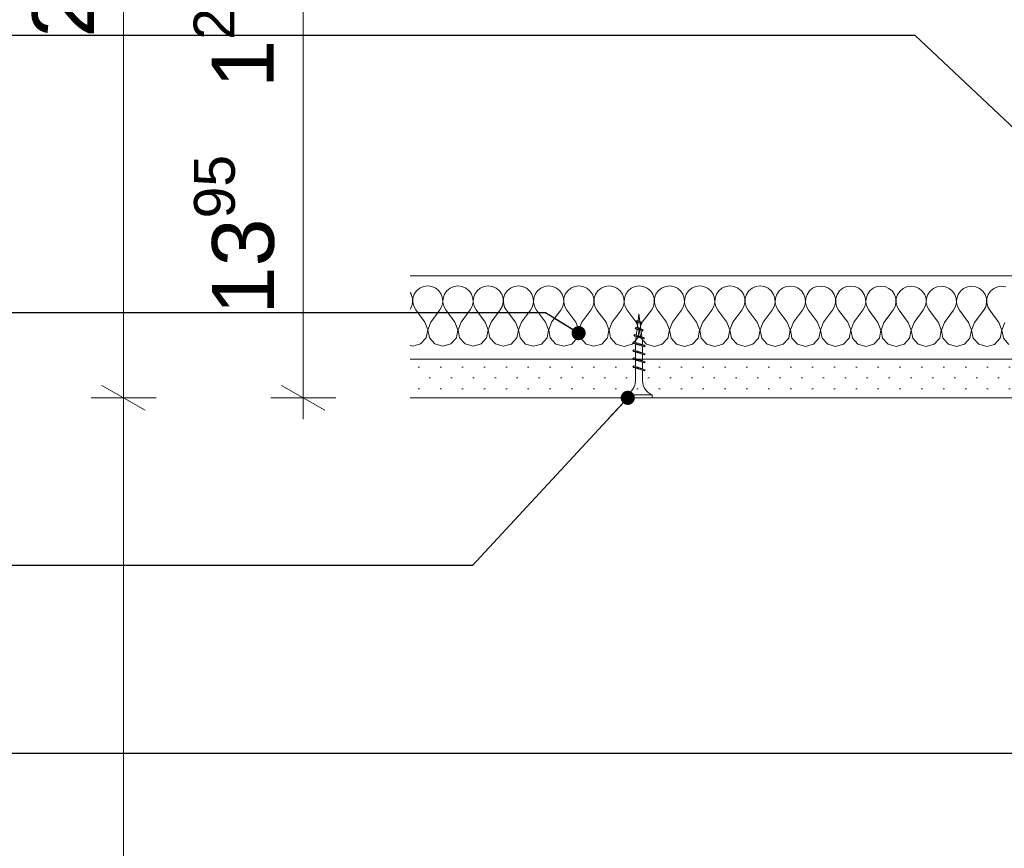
# Model space of a CAD drawing. Header units: metres. Extents: x -4 to 99, y -11 to 17.
# Tile 697 of 747: x 79.607 to 79.926, y -10.398 to -10.13. Entities that reach past the tile are written whole.
import ezdxf

# ---------------------------------------------------------------- set-up
doc = ezdxf.new("R2010")
doc.units = ezdxf.units.M
doc.header["$MEASUREMENT"] = 0
for name, color, linetype in [('152 - Bemaßung_ Beschriftung.Ausbau', 7, 'Continuous'), ('301 - Elemente.Linie', 7, 'Continuous'), ('653 - Abdeckung.TB Verkofferung', 7, 'Continuous'), ('Neubau_651 - Abdeckung.Decke abgehängt_ bekleidet', 7, 'Continuous')]:
    doc.layers.add(name, color=color, linetype=linetype)
doc.styles.add('ERSTELLTER_STIL_2', font='txt')
doc.dimstyles.new('ERSTELLTER_STIL__15', dxfattribs={"dimtxt": 0.02, "dimasz": 0.01064, "dimexe": 0.18, "dimexo": 0.0625, "dimgap": 0, "dimtad": 1, "dimzin": 0, "dimdsep": 46, "dimtxsty": 'ERSTELLTER_STIL_2', "dimblk": 'ARROWHEAD_2', "dimblk1": 'ARROWHEAD_2', "dimblk2": 'ARROWHEAD_2', "dimcen": 0.09, "dimse1": 1, "dimse2": 1, "dimclrd": 7, "dimclre": 7, "dimclrt": 7, "dimazin": 0, "dimtfac": 1, "dimtdec": 4, "dimtmove": 0, "dimatfit": 3, "dimfxl": 1, "dimtolj": 1, "dimtzin": 0, "dimarcsym": 0})
doc.dimstyles.new('ERSTELLTER_STIL__5', dxfattribs={"dimtxt": 0.18, "dimasz": 0.00912, "dimexe": 0.18, "dimexo": 0.0625, "dimgap": 0, "dimtad": 0, "dimtih": 1, "dimtoh": 1, "dimdec": 4, "dimzin": 0, "dimdsep": 46, "dimcen": 0.09, "dimadec": 0, "dimazin": 0, "dimtfac": 1, "dimtdec": 4, "dimtmove": 0, "dimatfit": 3, "dimldrblk": 'ARROWHEAD_11', "dimfxl": 1, "dimtolj": 1, "dimtzin": 0, "dimarcsym": 0})

# ---------------------------------------------------------------- blocks, each defined once
blk = doc.blocks.new('*X640', base_point=(71.99356081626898, -19.65428605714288))
at = {"layer": '653 - Abdeckung.TB Verkofferung', "color": 1, "linetype": 'Continuous', "lineweight": 5}
for p, q in [((79.73354305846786, -10.21861478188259), (79.73387891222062, -10.21910414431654)), ((79.73490982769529, -10.21910484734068), (79.73567272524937, -10.21799429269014)), ((79.73567272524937, -10.21799429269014), (79.7367099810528, -10.21713484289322)), ((79.7367099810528, -10.21713484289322), (79.737942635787, -10.21659192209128)), ((79.737942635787, -10.21659192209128), (79.73927685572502, -10.21640685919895)), ((79.73927685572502, -10.21640685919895), (79.74061107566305, -10.21659374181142)), ((79.74061107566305, -10.21659374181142), (79.74184373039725, -10.21713834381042)), ((79.74184373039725, -10.21713834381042), (79.74288098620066, -10.21799920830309)), ((79.74288098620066, -10.21799920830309), (79.74364388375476, -10.21911080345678)), ((79.74467479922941, -10.21911150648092), (79.74543769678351, -10.21800095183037)), ((79.74543769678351, -10.21800095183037), (79.74647495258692, -10.21714150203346)), ((79.74647495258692, -10.21714150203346), (79.74770760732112, -10.21659858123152)), ((79.74770760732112, -10.21659858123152), (79.74904182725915, -10.21641351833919)), ((79.74904182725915, -10.21641351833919), (79.75037604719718, -10.21660040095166)), ((79.75037604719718, -10.21660040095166), (79.75160870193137, -10.21714500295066)), ((79.75160870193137, -10.21714500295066), (79.75264595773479, -10.21800586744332)), ((79.75264595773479, -10.21800586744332), (79.75340885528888, -10.21911746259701)), ((79.75443977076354, -10.21911816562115), (79.75520266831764, -10.2180076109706)), ((79.75520266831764, -10.2180076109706), (79.75623992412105, -10.21714816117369)), ((79.75623992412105, -10.21714816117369), (79.75747257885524, -10.21660524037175)), ((79.75747257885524, -10.21660524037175), (79.75880679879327, -10.21642017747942)), ((79.75880679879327, -10.21642017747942), (79.7601410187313, -10.21660706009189)), ((79.7601410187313, -10.21660706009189), (79.7613736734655, -10.21715166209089)), ((79.7613736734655, -10.21715166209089), (79.76241092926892, -10.21801252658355)), ((79.76241092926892, -10.21801252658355), (79.763173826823, -10.21912412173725)), ((79.76420474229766, -10.21912482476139), (79.76496763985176, -10.21801427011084)), ((79.76496763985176, -10.21801427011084), (79.76600489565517, -10.21715482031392)), ((79.76600489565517, -10.21715482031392), (79.76723755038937, -10.21661189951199)), ((79.76723755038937, -10.21661189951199), (79.7685717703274, -10.21642683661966)), ((79.7685717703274, -10.21642683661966), (79.76990599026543, -10.21661371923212)), ((79.76990599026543, -10.21661371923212), (79.77113864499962, -10.21715832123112)), ((79.77113864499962, -10.21715832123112), (79.77217590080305, -10.21801918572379)), ((79.77217590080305, -10.21801918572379), (79.77293879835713, -10.21913078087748)), ((79.7739697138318, -10.21913148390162), (79.77473261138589, -10.21802092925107)), ((79.77473261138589, -10.21802092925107), (79.77576986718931, -10.21716147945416)), ((79.77576986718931, -10.21716147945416), (79.77700252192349, -10.21661855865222)), ((79.77700252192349, -10.21661855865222), (79.77833674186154, -10.21643349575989)), ((79.77833674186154, -10.21643349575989), (79.77967096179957, -10.21662037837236)), ((79.77967096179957, -10.21662037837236), (79.78090361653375, -10.21716498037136)), ((79.78090361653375, -10.21716498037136), (79.78194087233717, -10.21802584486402)), ((79.78194087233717, -10.21802584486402), (79.78270376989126, -10.21913744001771)), ((79.78373468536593, -10.21913814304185), (79.78449758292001, -10.21802758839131)), ((79.78449758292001, -10.21802758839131), (79.78553483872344, -10.21716813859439)), ((79.78553483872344, -10.21716813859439), (79.78676749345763, -10.21662521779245)), ((79.78676749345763, -10.21662521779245), (79.78810171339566, -10.21644015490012)), ((79.78810171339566, -10.21644015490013), (79.78943593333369, -10.21662703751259)), ((79.78943593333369, -10.21662703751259), (79.79066858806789, -10.21717163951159)), ((79.79066858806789, -10.21717163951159), (79.7917058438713, -10.21803250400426)), ((79.7917058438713, -10.21803250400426), (79.7924687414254, -10.21914409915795)), ((79.79349965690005, -10.21914480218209), (79.79426255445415, -10.21803424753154)), ((79.79426255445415, -10.21803424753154), (79.79529981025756, -10.21717479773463)), ((79.79529981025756, -10.21717479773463), (79.79653246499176, -10.21663187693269)), ((79.79653246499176, -10.21663187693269), (79.79786668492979, -10.21644681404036)), ((79.79786668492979, -10.21644681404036), (79.79920090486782, -10.21663369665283)), ((79.79920090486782, -10.21663369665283), (79.80043355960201, -10.21717829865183)), ((79.80043355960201, -10.21717829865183), (79.80147081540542, -10.21803916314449)), ((79.80147081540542, -10.21803916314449), (79.80223371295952, -10.21915075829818)), ((79.80326462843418, -10.21915146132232), (79.80402752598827, -10.21804090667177)), ((79.80402752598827, -10.21804090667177), (79.80506478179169, -10.21718145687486)), ((79.80506478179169, -10.21718145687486), (79.80629743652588, -10.21663853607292)), ((79.80629743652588, -10.21663853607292), (79.80763165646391, -10.21645347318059)), ((79.80763165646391, -10.21645347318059), (79.80896587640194, -10.21664035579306)), ((79.80896587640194, -10.21664035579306), (79.81019853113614, -10.21718495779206)), ((79.81019853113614, -10.21718495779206), (79.81123578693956, -10.21804582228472)), ((79.81123578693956, -10.21804582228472), (79.81199868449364, -10.21915741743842)), ((79.8130295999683, -10.21915812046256), (79.8137924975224, -10.21804756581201)), ((79.8137924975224, -10.21804756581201), (79.81482975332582, -10.21718811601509)), ((79.81482975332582, -10.21718811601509), (79.81606240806, -10.21664519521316)), ((79.81606240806, -10.21664519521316), (79.81739662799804, -10.21646013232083)), ((79.81739662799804, -10.21646013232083), (79.81873084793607, -10.2166470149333)), ((79.81873084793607, -10.2166470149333), (79.81996350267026, -10.2171916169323)), ((79.81996350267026, -10.2171916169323), (79.82100075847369, -10.21805248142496)), ((79.82100075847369, -10.21805248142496), (79.82176365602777, -10.21916407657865)), ((79.82279457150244, -10.21916477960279), (79.82355746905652, -10.21805422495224)), ((79.82355746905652, -10.21805422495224), (79.82459472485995, -10.21719477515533)), ((79.82459472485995, -10.21719477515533), (79.82582737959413, -10.21665185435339)), ((79.82582737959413, -10.21665185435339), (79.82716159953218, -10.21646679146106)), ((79.82716159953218, -10.21646679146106), (79.8284958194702, -10.21665367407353)), ((79.8284958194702, -10.21665367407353), (79.82972847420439, -10.21719827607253)), ((79.82972847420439, -10.21719827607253), (79.83076573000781, -10.21805914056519)), ((79.83076573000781, -10.21805914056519), (79.8315286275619, -10.21917073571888)), ((79.83255954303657, -10.21917143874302), (79.83332244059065, -10.21806088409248)), ((79.83332244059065, -10.21806088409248), (79.83435969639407, -10.21720143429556)), ((79.83435969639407, -10.21720143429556), (79.83559235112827, -10.21665851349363)), ((79.83559235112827, -10.21665851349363), (79.8369265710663, -10.21647345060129)), ((79.8369265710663, -10.2164734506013), (79.83826079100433, -10.21666033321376)), ((79.83826079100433, -10.21666033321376), (79.83949344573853, -10.21720493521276)), ((79.83949344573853, -10.21720493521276), (79.84053070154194, -10.21806579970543)), ((79.84053070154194, -10.21806579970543), (79.84129359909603, -10.21917739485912)), ((79.84232451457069, -10.21917809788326), (79.84308741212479, -10.21806754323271)), ((79.84308741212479, -10.21806754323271), (79.8441246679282, -10.2172080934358)), ((79.8441246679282, -10.2172080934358), (79.8453573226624, -10.21666517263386)), ((79.8453573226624, -10.21666517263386), (79.84669154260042, -10.21648010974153)), ((79.84669154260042, -10.21648010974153), (79.84802576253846, -10.216666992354)), ((79.84802576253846, -10.216666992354), (79.84925841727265, -10.217211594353)), ((79.84925841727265, -10.217211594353), (79.85029567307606, -10.21807245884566)), ((79.85029567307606, -10.21807245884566), (79.85105857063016, -10.21918405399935)), ((79.85208948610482, -10.21918475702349), (79.85285238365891, -10.21807420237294)), ((79.85285238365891, -10.21807420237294), (79.85388963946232, -10.21721475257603)), ((79.85388963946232, -10.21721475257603), (79.85512229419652, -10.21667183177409)), ((79.85512229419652, -10.21667183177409), (79.85645651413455, -10.21648676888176)), ((79.85645651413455, -10.21648676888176), (79.85779073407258, -10.21667365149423)), ((79.85779073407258, -10.21667365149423), (79.85902338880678, -10.21721825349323)), ((79.85902338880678, -10.21721825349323), (79.8600606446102, -10.21807911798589)), ((79.8600606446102, -10.21807911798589), (79.86082354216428, -10.21919071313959)), ((79.86185445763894, -10.21919141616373), (79.86261735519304, -10.21808086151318)), ((79.86261735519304, -10.21808086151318), (79.86365461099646, -10.21722141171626)), ((79.86365461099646, -10.21722141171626), (79.86488726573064, -10.21667849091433)), ((79.86488726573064, -10.21667849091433), (79.86622148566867, -10.216493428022)), ((79.86622148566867, -10.216493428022), (79.8675557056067, -10.21668031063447)), ((79.8675557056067, -10.21668031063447), (79.8687883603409, -10.21722491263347)), ((79.8687883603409, -10.21722491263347), (79.86982561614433, -10.21808577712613)), ((79.86982561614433, -10.21808577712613), (79.87058851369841, -10.21919737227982)), ((79.87161942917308, -10.21919807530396), (79.87238232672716, -10.21808752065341)), ((79.87238232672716, -10.21808752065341), (79.87341958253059, -10.2172280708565)), ((79.87341958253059, -10.2172280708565), (79.87465223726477, -10.21668515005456)), ((79.87465223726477, -10.21668515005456), (79.87598645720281, -10.21650008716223)), ((79.87598645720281, -10.21650008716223), (79.87732067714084, -10.2166869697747)), ((79.87732067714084, -10.2166869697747), (79.87855333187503, -10.2172315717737)), ((79.87855333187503, -10.2172315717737), (79.87959058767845, -10.21809243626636)), ((79.87959058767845, -10.21809243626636), (79.88035348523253, -10.21920403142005)), ((79.8813844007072, -10.21920473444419), (79.88214729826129, -10.21809417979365)), ((79.88214729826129, -10.21809417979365), (79.88318455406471, -10.21723472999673)), ((79.88318455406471, -10.21723472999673), (79.88441720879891, -10.2166918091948)), ((79.88441720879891, -10.2166918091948), (79.88575142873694, -10.21650674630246)), ((79.88575142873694, -10.21650674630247), (79.88708564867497, -10.21669362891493)), ((79.88708564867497, -10.21669362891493), (79.88831830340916, -10.21723823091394)), ((79.88831830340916, -10.21723823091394), (79.88935555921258, -10.2180990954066)), ((79.88935555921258, -10.2180990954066), (79.89011845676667, -10.21921069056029)), ((79.89114937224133, -10.21921139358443), (79.89191226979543, -10.21810083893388)), ((79.89191226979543, -10.21810083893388), (79.89294952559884, -10.21724138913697)), ((79.89294952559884, -10.21724138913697), (79.89418218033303, -10.21669846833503)), ((79.89418218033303, -10.21669846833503), (79.89551640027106, -10.2165134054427)), ((79.89551640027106, -10.2165134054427), (79.8968506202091, -10.21670028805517)), ((79.8968506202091, -10.21670028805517), (79.89808327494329, -10.21724489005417)), ((79.89808327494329, -10.21724489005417), (79.8991205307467, -10.21810575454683)), ((79.8991205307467, -10.21810575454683), (79.8998834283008, -10.21921734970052)), ((79.90091434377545, -10.21921805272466), (79.90167724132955, -10.21810749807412)), ((79.90167724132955, -10.21810749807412), (79.90271449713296, -10.2172480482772)), ((79.90271449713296, -10.2172480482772), (79.90394715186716, -10.21670512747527)), ((79.90394715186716, -10.21670512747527), (79.90528137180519, -10.21652006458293)), ((79.90528137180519, -10.21652006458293), (79.90661559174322, -10.2167069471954)), ((79.90661559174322, -10.2167069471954), (79.90784824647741, -10.2172515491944)), ((79.90784824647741, -10.2172515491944), (79.90888550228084, -10.21811241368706)), ((79.90888550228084, -10.21811241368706), (79.90964839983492, -10.21922400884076)), ((79.91067931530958, -10.2192247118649), (79.91144221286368, -10.21811415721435)), ((79.91144221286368, -10.21811415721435), (79.9124794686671, -10.21725470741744)), ((79.9124794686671, -10.21725470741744), (79.91371212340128, -10.2167117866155)), ((79.91371212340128, -10.2167117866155), (79.91504634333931, -10.21652672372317)), ((79.91504634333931, -10.21652672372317), (79.91638056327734, -10.21671360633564)), ((79.91638056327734, -10.21671360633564), (79.91761321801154, -10.21725820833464)), ((79.91761321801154, -10.21725820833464), (79.91865047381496, -10.2181190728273)), ((79.91865047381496, -10.2181190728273), (79.91941337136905, -10.21923066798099)), ((79.92044428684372, -10.21923137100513), (79.9212071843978, -10.21812081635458)), ((79.9212071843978, -10.21812081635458), (79.92224444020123, -10.21726136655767)), ((79.92224444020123, -10.21726136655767), (79.92347709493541, -10.21671844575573)), ((79.92347709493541, -10.21671844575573), (79.92481131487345, -10.2165333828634)), ((79.92481131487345, -10.2165333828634), (79.92614553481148, -10.21672026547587)), ((79.73387891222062, -10.21910414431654), (79.73430937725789, -10.2203818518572)), ((79.73437464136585, -10.2217284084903), (79.73406973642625, -10.22304130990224)), ((79.73430937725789, -10.2203818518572), (79.73437464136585, -10.2217284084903)), ((79.73441409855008, -10.22172843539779), (79.73447936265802, -10.22038196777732)), ((79.73471900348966, -10.22304175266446), (79.73441409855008, -10.22172843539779)), ((79.73447936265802, -10.22038196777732), (79.73490982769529, -10.21910484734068)), ((79.74364388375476, -10.21911080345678), (79.74407434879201, -10.22038851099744)), ((79.74413961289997, -10.22173506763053), (79.74383470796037, -10.22304796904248)), ((79.74407434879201, -10.22038851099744), (79.74413961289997, -10.22173506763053)), ((79.7441790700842, -10.22173509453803), (79.74424433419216, -10.22038862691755)), ((79.7444839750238, -10.22304841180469), (79.7441790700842, -10.22173509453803)), ((79.74424433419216, -10.22038862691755), (79.74467479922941, -10.21911150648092)), ((79.75340885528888, -10.21911746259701), (79.75383932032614, -10.22039517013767)), ((79.7539045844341, -10.22174172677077), (79.7535996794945, -10.22305462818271)), ((79.75383932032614, -10.22039517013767), (79.7539045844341, -10.22174172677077)), ((79.75394404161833, -10.22174175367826), (79.75400930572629, -10.22039528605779)), ((79.75424894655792, -10.22305507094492), (79.75394404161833, -10.22174175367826)), ((79.75400930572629, -10.22039528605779), (79.75443977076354, -10.21911816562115)), ((79.763173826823, -10.21912412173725), (79.76360429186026, -10.22040182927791)), ((79.76366955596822, -10.221748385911), (79.76336465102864, -10.22306128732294)), ((79.76360429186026, -10.22040182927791), (79.76366955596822, -10.221748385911)), ((79.76370901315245, -10.2217484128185), (79.76377427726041, -10.22040194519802)), ((79.76401391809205, -10.22306173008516), (79.76370901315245, -10.2217484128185)), ((79.76377427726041, -10.22040194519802), (79.76420474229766, -10.21912482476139)), ((79.77293879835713, -10.21913078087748), (79.7733692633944, -10.22040848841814)), ((79.77343452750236, -10.22175504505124), (79.77312962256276, -10.22306794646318)), ((79.7733692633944, -10.22040848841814), (79.77343452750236, -10.22175504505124)), ((79.77347398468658, -10.22175507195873), (79.77353924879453, -10.22040860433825)), ((79.77377888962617, -10.22306838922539), (79.77347398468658, -10.22175507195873)), ((79.77353924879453, -10.22040860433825), (79.7739697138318, -10.21913148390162)), ((79.78270376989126, -10.21913744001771), (79.78313423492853, -10.22041514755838)), ((79.78319949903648, -10.22176170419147), (79.78289459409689, -10.22307460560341)), ((79.78313423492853, -10.22041514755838), (79.78319949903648, -10.22176170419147)), ((79.78323895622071, -10.22176173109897), (79.78330422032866, -10.22041526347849)), ((79.7835438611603, -10.22307504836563), (79.78323895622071, -10.22176173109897)), ((79.78330422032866, -10.22041526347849), (79.78373468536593, -10.21913814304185)), ((79.7924687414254, -10.21914409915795), (79.79289920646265, -10.22042180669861)), ((79.79296447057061, -10.22176836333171), (79.79265956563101, -10.22308126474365)), ((79.79289920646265, -10.22042180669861), (79.79296447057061, -10.22176836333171)), ((79.79300392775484, -10.2217683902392), (79.7930691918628, -10.22042192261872)), ((79.79330883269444, -10.22308170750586), (79.79300392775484, -10.2217683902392)), ((79.7930691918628, -10.22042192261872), (79.79349965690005, -10.21914480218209)), ((79.80223371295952, -10.21915075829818), (79.80266417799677, -10.22042846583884)), ((79.80272944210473, -10.22177502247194), (79.80242453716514, -10.22308792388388)), ((79.80266417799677, -10.22042846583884), (79.80272944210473, -10.22177502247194)), ((79.80276889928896, -10.22177504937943), (79.80283416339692, -10.22042858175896)), ((79.80307380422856, -10.22308836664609), (79.80276889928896, -10.22177504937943)), ((79.80283416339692, -10.22042858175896), (79.80326462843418, -10.21915146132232)), ((79.81199868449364, -10.21915741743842), (79.8124291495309, -10.22043512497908)), ((79.81249441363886, -10.22178168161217), (79.81218950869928, -10.22309458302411)), ((79.8124291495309, -10.22043512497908), (79.81249441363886, -10.22178168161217)), ((79.81253387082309, -10.22178170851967), (79.81259913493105, -10.22043524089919)), ((79.81283877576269, -10.22309502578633), (79.81253387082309, -10.22178170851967)), ((79.81259913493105, -10.22043524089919), (79.8130295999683, -10.21915812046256)), ((79.82176365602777, -10.21916407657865), (79.82219412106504, -10.22044178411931)), ((79.822259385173, -10.22178834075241), (79.8219544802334, -10.22310124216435)), ((79.82219412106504, -10.22044178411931), (79.822259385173, -10.22178834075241)), ((79.82229884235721, -10.2217883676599), (79.82236410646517, -10.22044190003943)), ((79.82260374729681, -10.22310168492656), (79.82229884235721, -10.2217883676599)), ((79.82236410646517, -10.22044190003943), (79.82279457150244, -10.21916477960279)), ((79.8315286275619, -10.21917073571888), (79.83195909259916, -10.22044844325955)), ((79.83202435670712, -10.22179499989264), (79.83171945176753, -10.22310790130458)), ((79.83195909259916, -10.22044844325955), (79.83202435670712, -10.22179499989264)), ((79.83206381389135, -10.22179502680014), (79.8321290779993, -10.22044855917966)), ((79.83236871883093, -10.2231083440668), (79.83206381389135, -10.22179502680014)), ((79.8321290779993, -10.22044855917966), (79.83255954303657, -10.21917143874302)), ((79.84129359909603, -10.21917739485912), (79.84172406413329, -10.22045510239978)), ((79.84178932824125, -10.22180165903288), (79.84148442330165, -10.22311456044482)), ((79.84172406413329, -10.22045510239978), (79.84178932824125, -10.22180165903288)), ((79.84182878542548, -10.22180168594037), (79.84189404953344, -10.22045521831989)), ((79.84213369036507, -10.22311500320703), (79.84182878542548, -10.22180168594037)), ((79.84189404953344, -10.22045521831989), (79.84232451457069, -10.21917809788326)), ((79.85105857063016, -10.21918405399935), (79.85148903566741, -10.22046176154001)), ((79.85155429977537, -10.22180831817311), (79.85124939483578, -10.22312121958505)), ((79.85148903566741, -10.22046176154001), (79.85155429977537, -10.22180831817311)), ((79.8515937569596, -10.2218083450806), (79.85165902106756, -10.22046187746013)), ((79.8518986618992, -10.22312166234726), (79.8515937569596, -10.2218083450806)), ((79.85165902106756, -10.22046187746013), (79.85208948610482, -10.21918475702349)), ((79.86082354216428, -10.21919071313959), (79.86125400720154, -10.22046842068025)), ((79.8613192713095, -10.22181497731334), (79.86101436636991, -10.22312787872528)), ((79.86125400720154, -10.22046842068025), (79.8613192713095, -10.22181497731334)), ((79.86135872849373, -10.22181500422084), (79.86142399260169, -10.22046853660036)), ((79.86166363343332, -10.2231283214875), (79.86135872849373, -10.22181500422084)), ((79.86142399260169, -10.22046853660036), (79.86185445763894, -10.21919141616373)), ((79.87058851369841, -10.21919737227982), (79.87101897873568, -10.22047507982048)), ((79.87108424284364, -10.22182163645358), (79.87077933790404, -10.22313453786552)), ((79.87101897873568, -10.22047507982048), (79.87108424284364, -10.22182163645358)), ((79.87112370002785, -10.22182166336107), (79.87118896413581, -10.2204751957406)), ((79.87142860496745, -10.22313498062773), (79.87112370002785, -10.22182166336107)), ((79.87118896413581, -10.2204751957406), (79.87161942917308, -10.21919807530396)), ((79.88035348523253, -10.21920403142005), (79.8807839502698, -10.22048173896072)), ((79.88084921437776, -10.22182829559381), (79.88054430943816, -10.22314119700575)), ((79.8807839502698, -10.22048173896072), (79.88084921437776, -10.22182829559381)), ((79.88088867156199, -10.22182832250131), (79.88095393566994, -10.22048185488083)), ((79.88119357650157, -10.22314163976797), (79.88088867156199, -10.22182832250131)), ((79.88095393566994, -10.22048185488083), (79.8813844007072, -10.21920473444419)), ((79.89011845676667, -10.21921069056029), (79.89054892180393, -10.22048839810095)), ((79.89061418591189, -10.22183495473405), (79.89030928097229, -10.22314785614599)), ((79.89054892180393, -10.22048839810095), (79.89061418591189, -10.22183495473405)), ((79.89065364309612, -10.22183498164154), (79.89071890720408, -10.22048851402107)), ((79.89095854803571, -10.2231482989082), (79.89065364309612, -10.22183498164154)), ((79.89071890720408, -10.22048851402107), (79.89114937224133, -10.21921139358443)), ((79.8998834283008, -10.21921734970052), (79.90031389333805, -10.22049505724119)), ((79.90037915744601, -10.22184161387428), (79.90007425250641, -10.22315451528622)), ((79.90031389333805, -10.22049505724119), (79.90037915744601, -10.22184161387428)), ((79.90041861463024, -10.22184164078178), (79.9004838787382, -10.2204951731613)), ((79.90072351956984, -10.22315495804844), (79.90041861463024, -10.22184164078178)), ((79.9004838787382, -10.2204951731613), (79.90091434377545, -10.21921805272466)), ((79.90964839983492, -10.21922400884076), (79.91007886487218, -10.22050171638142)), ((79.91014412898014, -10.22184827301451), (79.90983922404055, -10.22316117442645)), ((79.91007886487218, -10.22050171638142), (79.91014412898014, -10.22184827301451)), ((79.91018358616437, -10.22184829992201), (79.91024885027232, -10.22050183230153)), ((79.91048849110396, -10.22316161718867), (79.91018358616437, -10.22184829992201)), ((79.91024885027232, -10.22050183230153), (79.91067931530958, -10.2192247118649)), ((79.91941337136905, -10.21923066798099), (79.91984383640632, -10.22050837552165)), ((79.91990910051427, -10.22185493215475), (79.91960419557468, -10.22316783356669)), ((79.91984383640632, -10.22050837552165), (79.91990910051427, -10.22185493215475)), ((79.91994855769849, -10.22185495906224), (79.92001382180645, -10.22050849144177)), ((79.92025346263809, -10.2231682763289), (79.91994855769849, -10.22185495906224)), ((79.92001382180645, -10.22050849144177), (79.92044428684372, -10.21923137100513)), ((79.73406973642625, -10.22304130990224), (79.73354305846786, -10.22399413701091)), ((79.73537086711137, -10.22422194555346), (79.73471900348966, -10.22304175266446)), ((79.7383003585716, -10.22813281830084), (79.73537086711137, -10.22422194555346)), ((79.74025335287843, -10.22813415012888), (79.74318284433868, -10.22422727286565)), ((79.74383470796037, -10.22304796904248), (79.74318284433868, -10.22422727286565)), ((79.7451358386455, -10.2242286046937), (79.7444839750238, -10.22304841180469)), ((79.74806533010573, -10.22813947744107), (79.7451358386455, -10.2242286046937)), ((79.75001832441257, -10.22814080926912), (79.7529478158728, -10.22423393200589)), ((79.7535996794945, -10.22305462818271), (79.7529478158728, -10.22423393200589)), ((79.75490081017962, -10.22423526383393), (79.75424894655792, -10.22305507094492)), ((79.75783030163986, -10.22814613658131), (79.75490081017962, -10.22423526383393)), ((79.75978329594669, -10.22814746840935), (79.76271278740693, -10.22424059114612)), ((79.76336465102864, -10.22306128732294), (79.76271278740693, -10.22424059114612)), ((79.76466578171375, -10.22424192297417), (79.76401391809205, -10.22306173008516)), ((79.767595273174, -10.22815279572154), (79.76466578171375, -10.22424192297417)), ((79.76954826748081, -10.22815412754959), (79.77247775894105, -10.22424725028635)), ((79.77312962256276, -10.22306794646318), (79.77247775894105, -10.22424725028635)), ((79.77443075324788, -10.2242485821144), (79.77377888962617, -10.22306838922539)), ((79.77736024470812, -10.22815945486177), (79.77443075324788, -10.2242485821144)), ((79.77931323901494, -10.22816078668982), (79.78224273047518, -10.22425390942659)), ((79.78289459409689, -10.22307460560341), (79.78224273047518, -10.22425390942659)), ((79.78419572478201, -10.22425524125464), (79.7835438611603, -10.22307504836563)), ((79.78712521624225, -10.22816611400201), (79.78419572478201, -10.22425524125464)), ((79.78907821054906, -10.22816744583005), (79.79200770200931, -10.22426056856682)), ((79.79265956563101, -10.22308126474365), (79.79200770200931, -10.22426056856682)), ((79.79396069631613, -10.22426190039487), (79.79330883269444, -10.22308170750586)), ((79.79689018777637, -10.22817277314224), (79.79396069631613, -10.22426190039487)), ((79.7988431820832, -10.22817410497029), (79.80177267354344, -10.22426722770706)), ((79.80242453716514, -10.22308792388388), (79.80177267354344, -10.22426722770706)), ((79.80372566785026, -10.2242685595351), (79.80307380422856, -10.22308836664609)), ((79.8066551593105, -10.22817943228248), (79.80372566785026, -10.2242685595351)), ((79.80860815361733, -10.22818076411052), (79.81153764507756, -10.22427388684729)), ((79.81218950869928, -10.22309458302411), (79.81153764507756, -10.22427388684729)), ((79.81349063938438, -10.22427521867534), (79.81283877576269, -10.22309502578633)), ((79.81642013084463, -10.22818609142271), (79.81349063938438, -10.22427521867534)), ((79.81837312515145, -10.22818742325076), (79.82130261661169, -10.22428054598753)), ((79.8219544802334, -10.22310124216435), (79.82130261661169, -10.22428054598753)), ((79.82325561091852, -10.22428187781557), (79.82260374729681, -10.22310168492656)), ((79.82618510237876, -10.22819275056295), (79.82325561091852, -10.22428187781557)), ((79.82813809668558, -10.22819408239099), (79.83106758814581, -10.22428720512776)), ((79.83171945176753, -10.22310790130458), (79.83106758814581, -10.22428720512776)), ((79.83302058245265, -10.22428853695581), (79.83236871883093, -10.2231083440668)), ((79.83595007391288, -10.22819940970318), (79.83302058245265, -10.22428853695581)), ((79.8379030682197, -10.22820074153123), (79.84083255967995, -10.22429386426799)), ((79.84148442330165, -10.22311456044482), (79.84083255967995, -10.22429386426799)), ((79.84278555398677, -10.22429519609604), (79.84213369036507, -10.22311500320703)), ((79.84571504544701, -10.22820606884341), (79.84278555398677, -10.22429519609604)), ((79.84766803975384, -10.22820740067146), (79.85059753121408, -10.22430052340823)), ((79.85124939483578, -10.22312121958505), (79.85059753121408, -10.22430052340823)), ((79.8525505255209, -10.22430185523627), (79.8518986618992, -10.22312166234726)), ((79.85548001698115, -10.22821272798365), (79.8525505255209, -10.22430185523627)), ((79.85743301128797, -10.22821405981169), (79.8603625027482, -10.22430718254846)), ((79.86101436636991, -10.22312787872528), (79.8603625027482, -10.22430718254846)), ((79.86231549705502, -10.22430851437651), (79.86166363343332, -10.2231283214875)), ((79.86524498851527, -10.22821938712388), (79.86231549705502, -10.22430851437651)), ((79.86719798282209, -10.22822071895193), (79.87012747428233, -10.2243138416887)), ((79.87077933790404, -10.22313453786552), (79.87012747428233, -10.2243138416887)), ((79.87208046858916, -10.22431517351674), (79.87142860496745, -10.22313498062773)), ((79.8750099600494, -10.22822604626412), (79.87208046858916, -10.22431517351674)), ((79.87696295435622, -10.22822737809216), (79.87989244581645, -10.22432050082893)), ((79.88054430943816, -10.22314119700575), (79.87989244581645, -10.22432050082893)), ((79.88184544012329, -10.22432183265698), (79.88119357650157, -10.22314163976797)), ((79.88477493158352, -10.22823270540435), (79.88184544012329, -10.22432183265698)), ((79.88672792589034, -10.2282340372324), (79.88965741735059, -10.22432715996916)), ((79.89030928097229, -10.22314785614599), (79.88965741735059, -10.22432715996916)), ((79.89161041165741, -10.22432849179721), (79.89095854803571, -10.2231482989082)), ((79.89453990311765, -10.22823936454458), (79.89161041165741, -10.22432849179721)), ((79.89649289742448, -10.22824069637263), (79.89942238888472, -10.2243338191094)), ((79.90007425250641, -10.22315451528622), (79.89942238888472, -10.2243338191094)), ((79.90137538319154, -10.22433515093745), (79.90072351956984, -10.22315495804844)), ((79.90430487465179, -10.22824602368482), (79.90137538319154, -10.22433515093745)), ((79.9062578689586, -10.22824735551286), (79.90918736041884, -10.22434047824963)), ((79.90983922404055, -10.22316117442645), (79.90918736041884, -10.22434047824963)), ((79.91114035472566, -10.22434181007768), (79.91048849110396, -10.22316161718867)), ((79.91406984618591, -10.22825268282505), (79.91114035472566, -10.22434181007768)), ((79.91602284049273, -10.2282540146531), (79.91895233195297, -10.22434713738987)), ((79.91960419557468, -10.22316783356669), (79.91895233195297, -10.22434713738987)), ((79.9209053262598, -10.22434846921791), (79.92025346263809, -10.2231682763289)), ((79.92383481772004, -10.22825934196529), (79.9209053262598, -10.22434846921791)), ((79.7383003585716, -10.22813281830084), (79.7392571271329, -10.23062632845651)), ((79.73929658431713, -10.230626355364), (79.74025335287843, -10.22813415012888)), ((79.74806533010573, -10.22813947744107), (79.74902209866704, -10.23063298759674)), ((79.74906155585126, -10.23063301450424), (79.75001832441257, -10.22814080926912)), ((79.75783030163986, -10.22814613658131), (79.75878707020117, -10.23063964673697)), ((79.7588265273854, -10.23063967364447), (79.75978329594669, -10.22814746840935)), ((79.767595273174, -10.22815279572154), (79.76855204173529, -10.23064630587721)), ((79.76859149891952, -10.2306463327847), (79.76954826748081, -10.22815412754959)), ((79.77736024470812, -10.22815945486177), (79.77831701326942, -10.23065296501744)), ((79.77835647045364, -10.23065299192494), (79.77931323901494, -10.22816078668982)), ((79.78712521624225, -10.22816611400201), (79.78808198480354, -10.23065962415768)), ((79.78812144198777, -10.23065965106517), (79.78907821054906, -10.22816744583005)), ((79.79689018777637, -10.22817277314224), (79.79784695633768, -10.23066628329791)), ((79.7978864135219, -10.23066631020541), (79.7988431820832, -10.22817410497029)), ((79.8066551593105, -10.22817943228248), (79.8076119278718, -10.23067294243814)), ((79.80765138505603, -10.23067296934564), (79.80860815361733, -10.22818076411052)), ((79.81642013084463, -10.22818609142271), (79.81737689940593, -10.23067960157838)), ((79.81741635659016, -10.23067962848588), (79.81837312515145, -10.22818742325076)), ((79.82618510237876, -10.22819275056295), (79.82714187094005, -10.23068626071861)), ((79.82718132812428, -10.23068628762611), (79.82813809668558, -10.22819408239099)), ((79.83595007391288, -10.22819940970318), (79.83690684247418, -10.23069291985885)), ((79.83694629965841, -10.23069294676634), (79.8379030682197, -10.22820074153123)), ((79.84571504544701, -10.22820606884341), (79.84667181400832, -10.23069957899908)), ((79.84671127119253, -10.23069960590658), (79.84766803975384, -10.22820740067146)), ((79.85548001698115, -10.22821272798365), (79.85643678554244, -10.23070623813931)), ((79.85647624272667, -10.23070626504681), (79.85743301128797, -10.22821405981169)), ((79.86524498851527, -10.22821938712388), (79.86620175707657, -10.23071289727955)), ((79.8662412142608, -10.23071292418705), (79.86719798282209, -10.22822071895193)), ((79.8750099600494, -10.22822604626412), (79.87596672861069, -10.23071955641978)), ((79.87600618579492, -10.23071958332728), (79.87696295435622, -10.22822737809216)), ((79.88477493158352, -10.22823270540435), (79.88573170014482, -10.23072621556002)), ((79.88577115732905, -10.23072624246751), (79.88672792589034, -10.2282340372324)), ((79.89453990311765, -10.22823936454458), (79.89549667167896, -10.23073287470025)), ((79.89553612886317, -10.23073290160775), (79.89649289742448, -10.22824069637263)), ((79.90430487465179, -10.22824602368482), (79.90526164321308, -10.23073953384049)), ((79.90530110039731, -10.23073956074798), (79.9062578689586, -10.22824735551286)), ((79.91406984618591, -10.22825268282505), (79.9150266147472, -10.23074619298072)), ((79.91506607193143, -10.23074621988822), (79.91602284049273, -10.2282540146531)), ((79.92383481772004, -10.22825934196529), (79.92479158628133, -10.23075285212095)), ((79.92483104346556, -10.23075287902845), (79.92578781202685, -10.22826067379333)), ((79.7392571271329, -10.23062632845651), (79.73876139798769, -10.23324991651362)), ((79.73979231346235, -10.23325061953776), (79.73929658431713, -10.230626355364)), ((79.74902209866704, -10.23063298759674), (79.74852636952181, -10.23325657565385)), ((79.74955728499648, -10.23325727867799), (79.74906155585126, -10.23063301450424)), ((79.75878707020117, -10.23063964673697), (79.75829134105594, -10.23326323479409)), ((79.75932225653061, -10.23326393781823), (79.7588265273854, -10.23063967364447)), ((79.76855204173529, -10.23064630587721), (79.76805631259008, -10.23326989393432)), ((79.76908722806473, -10.23327059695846), (79.76859149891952, -10.2306463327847)), ((79.77831701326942, -10.23065296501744), (79.7778212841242, -10.23327655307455)), ((79.77885219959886, -10.23327725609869), (79.77835647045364, -10.23065299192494)), ((79.78808198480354, -10.23065962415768), (79.78758625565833, -10.23328321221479)), ((79.78861717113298, -10.23328391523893), (79.78812144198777, -10.23065965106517)), ((79.79784695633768, -10.23066628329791), (79.79735122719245, -10.23328987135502)), ((79.79838214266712, -10.23329057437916), (79.7978864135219, -10.23066631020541)), ((79.8076119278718, -10.23067294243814), (79.80711619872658, -10.23329653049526)), ((79.80814711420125, -10.2332972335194), (79.80765138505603, -10.23067296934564)), ((79.81737689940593, -10.23067960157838), (79.81688117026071, -10.23330318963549)), ((79.81791208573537, -10.23330389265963), (79.81741635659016, -10.23067962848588)), ((79.82714187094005, -10.23068626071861), (79.82664614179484, -10.23330984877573)), ((79.8276770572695, -10.23331055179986), (79.82718132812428, -10.23068628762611)), ((79.83690684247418, -10.23069291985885), (79.83641111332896, -10.23331650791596)), ((79.83744202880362, -10.2333172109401), (79.83694629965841, -10.23069294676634)), ((79.84667181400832, -10.23069957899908), (79.84617608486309, -10.23332316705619)), ((79.84720700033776, -10.23332387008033), (79.84671127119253, -10.23069960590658)), ((79.85643678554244, -10.23070623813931), (79.85594105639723, -10.23332982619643)), ((79.85697197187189, -10.23333052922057), (79.85647624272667, -10.23070626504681)), ((79.86620175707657, -10.23071289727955), (79.86570602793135, -10.23333648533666)), ((79.86673694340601, -10.2333371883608), (79.8662412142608, -10.23071292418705)), ((79.87596672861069, -10.23071955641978), (79.87547099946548, -10.2333431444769)), ((79.87650191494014, -10.23334384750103), (79.87600618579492, -10.23071958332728)), ((79.88573170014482, -10.23072621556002), (79.8852359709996, -10.23334980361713)), ((79.88626688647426, -10.23335050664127), (79.88577115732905, -10.23072624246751)), ((79.89549667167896, -10.23073287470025), (79.89500094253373, -10.23335646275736)), ((79.8960318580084, -10.2333571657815), (79.89553612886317, -10.23073290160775)), ((79.90526164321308, -10.23073953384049), (79.90476591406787, -10.2333631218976)), ((79.90579682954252, -10.23336382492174), (79.90530110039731, -10.23073956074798)), ((79.9150266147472, -10.23074619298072), (79.91453088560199, -10.23336978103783)), ((79.91556180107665, -10.23337048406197), (79.91506607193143, -10.23074621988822)), ((79.92479158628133, -10.23075285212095), (79.92429585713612, -10.23337644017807)), ((79.92532677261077, -10.2333771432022), (79.92483104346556, -10.23075287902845)), ((79.73876139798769, -10.23324991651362), (79.73696124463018, -10.23521992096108)), ((79.74159246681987, -10.23522307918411), (79.73979231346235, -10.23325061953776)), ((79.74852636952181, -10.23325657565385), (79.7467262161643, -10.23522658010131)), ((79.75135743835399, -10.23522973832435), (79.74955728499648, -10.23325727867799)), ((79.75829134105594, -10.23326323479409), (79.75649118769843, -10.23523323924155)), ((79.76112240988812, -10.23523639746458), (79.75932225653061, -10.23326393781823)), ((79.76805631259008, -10.23326989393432), (79.76625615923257, -10.23523989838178)), ((79.77088738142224, -10.23524305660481), (79.76908722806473, -10.23327059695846)), ((79.7778212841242, -10.23327655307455), (79.7760211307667, -10.23524655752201)), ((79.78065235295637, -10.23524971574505), (79.77885219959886, -10.23327725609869)), ((79.78758625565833, -10.23328321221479), (79.78578610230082, -10.23525321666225)), ((79.7904173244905, -10.23525637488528), (79.78861717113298, -10.23328391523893)), ((79.79735122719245, -10.23328987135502), (79.79555107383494, -10.23525987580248)), ((79.80018229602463, -10.23526303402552), (79.79838214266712, -10.23329057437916)), ((79.80711619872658, -10.23329653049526), (79.80531604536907, -10.23526653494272)), ((79.80994726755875, -10.23526969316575), (79.80814711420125, -10.2332972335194)), ((79.81688117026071, -10.23330318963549), (79.8150810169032, -10.23527319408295)), ((79.81971223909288, -10.23527635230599), (79.81791208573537, -10.23330389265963)), ((79.82664614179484, -10.23330984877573), (79.82484598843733, -10.23527985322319)), ((79.829477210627, -10.23528301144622), (79.8276770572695, -10.23331055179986)), ((79.83641111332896, -10.23331650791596), (79.83461095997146, -10.23528651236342)), ((79.83924218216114, -10.23528967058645), (79.83744202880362, -10.2333172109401)), ((79.84617608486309, -10.23332316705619), (79.84437593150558, -10.23529317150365)), ((79.84900715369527, -10.23529632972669), (79.84720700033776, -10.23332387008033)), ((79.85594105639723, -10.23332982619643), (79.8541409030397, -10.23529983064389)), ((79.8587721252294, -10.23530298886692), (79.85697197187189, -10.23333052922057)), ((79.86570602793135, -10.23333648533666), (79.86390587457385, -10.23530648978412)), ((79.86853709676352, -10.23530964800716), (79.86673694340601, -10.2333371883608)), ((79.87547099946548, -10.2333431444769), (79.87367084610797, -10.23531314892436)), ((79.87830206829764, -10.23531630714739), (79.87650191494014, -10.23334384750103)), ((79.8852359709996, -10.23334980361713), (79.8834358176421, -10.23531980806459)), ((79.88806703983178, -10.23532296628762), (79.88626688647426, -10.23335050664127)), ((79.89500094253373, -10.23335646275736), (79.89320078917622, -10.23532646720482)), ((79.8978320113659, -10.23532962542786), (79.8960318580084, -10.2333571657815)), ((79.90476591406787, -10.2333631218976), (79.90296576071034, -10.23533312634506)), ((79.90759698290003, -10.23533628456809), (79.90579682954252, -10.23336382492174)), ((79.91453088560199, -10.23336978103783), (79.91273073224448, -10.23533978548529)), ((79.91736195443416, -10.23534294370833), (79.91556180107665, -10.23337048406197)), ((79.92429585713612, -10.23337644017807), (79.92249570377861, -10.23534644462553)), ((79.92712692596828, -10.23534960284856), (79.92532677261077, -10.2333771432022)), ((79.73439436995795, -10.23594790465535), (79.73354305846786, -10.23570530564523)), ((79.73696124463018, -10.23521992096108), (79.73439436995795, -10.23594790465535)), ((79.74415934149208, -10.23595456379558), (79.74159246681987, -10.23522307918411)), ((79.7467262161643, -10.23522658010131), (79.74415934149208, -10.23595456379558)), ((79.75392431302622, -10.23596122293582), (79.75135743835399, -10.23522973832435)), ((79.75649118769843, -10.23523323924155), (79.75392431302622, -10.23596122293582)), ((79.76368928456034, -10.23596788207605), (79.76112240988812, -10.23523639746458)), ((79.76625615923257, -10.23523989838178), (79.76368928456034, -10.23596788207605)), ((79.77345425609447, -10.23597454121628), (79.77088738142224, -10.23524305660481)), ((79.7760211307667, -10.23524655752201), (79.77345425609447, -10.23597454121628)), ((79.78321922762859, -10.23598120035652), (79.78065235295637, -10.23524971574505)), ((79.78578610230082, -10.23525321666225), (79.78321922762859, -10.23598120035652)), ((79.79298419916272, -10.23598785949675), (79.7904173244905, -10.23525637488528)), ((79.79555107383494, -10.23525987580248), (79.79298419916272, -10.23598785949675)), ((79.80274917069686, -10.23599451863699), (79.80018229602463, -10.23526303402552)), ((79.80531604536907, -10.23526653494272), (79.80274917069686, -10.23599451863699)), ((79.81251414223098, -10.23600117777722), (79.80994726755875, -10.23526969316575)), ((79.8150810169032, -10.23527319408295), (79.81251414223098, -10.23600117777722)), ((79.8222791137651, -10.23600783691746), (79.81971223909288, -10.23527635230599)), ((79.82484598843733, -10.23527985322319), (79.8222791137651, -10.23600783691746)), ((79.83204408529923, -10.23601449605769), (79.829477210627, -10.23528301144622)), ((79.83461095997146, -10.23528651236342), (79.83204408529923, -10.23601449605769)), ((79.84180905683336, -10.23602115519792), (79.83924218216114, -10.23528967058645)), ((79.84437593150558, -10.23529317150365), (79.84180905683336, -10.23602115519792)), ((79.8515740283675, -10.23602781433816), (79.84900715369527, -10.23529632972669)), ((79.8541409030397, -10.23529983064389), (79.8515740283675, -10.23602781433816)), ((79.86133899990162, -10.23603447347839), (79.8587721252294, -10.23530298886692)), ((79.86390587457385, -10.23530648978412), (79.86133899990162, -10.23603447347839)), ((79.87110397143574, -10.23604113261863), (79.86853709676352, -10.23530964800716)), ((79.87367084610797, -10.23531314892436), (79.87110397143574, -10.23604113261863)), ((79.88086894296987, -10.23604779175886), (79.87830206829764, -10.23531630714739)), ((79.8834358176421, -10.23531980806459), (79.88086894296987, -10.23604779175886)), ((79.890633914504, -10.23605445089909), (79.88806703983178, -10.23532296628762)), ((79.89320078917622, -10.23532646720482), (79.890633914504, -10.23605445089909)), ((79.90039888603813, -10.23606111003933), (79.8978320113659, -10.23532962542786)), ((79.90296576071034, -10.23533312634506), (79.90039888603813, -10.23606111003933)), ((79.91016385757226, -10.23606776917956), (79.90759698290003, -10.23533628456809)), ((79.91273073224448, -10.23533978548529), (79.91016385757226, -10.23606776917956)), ((79.91992882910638, -10.2360744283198), (79.91736195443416, -10.23534294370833)), ((79.92249570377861, -10.23534644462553), (79.91992882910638, -10.2360744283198))]:
    blk.add_line(p, q, dxfattribs=at)
blk = doc.blocks.new('*D659', base_point=(71.99356081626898, -19.65428605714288))
at = {"layer": '152 - Bemaßung_ Beschriftung.Ausbau', "color": 7, "linetype": 'Continuous', "lineweight": 5}
for p, q in [((79.69204763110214, -10.10910409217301), (79.70604763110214, -10.11718699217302)), ((79.70954763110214, -10.11314554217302), (79.68854763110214, -10.11314554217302)), ((79.69904763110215, -10.25264554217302), (79.69904763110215, -10.11314554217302)), ((79.69204763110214, -10.24860409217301), (79.70604763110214, -10.25668699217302)), ((79.70954763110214, -10.25264554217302), (79.68854763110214, -10.25264554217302)), ((79.69904763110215, -10.25949154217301), (79.69904763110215, -10.25264554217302))]:
    blk.add_line(p, q, dxfattribs=at)
at = {"layer": '152 - Bemaßung_ Beschriftung.Ausbau', "color": 7, "lineweight": 5, "char_height": 0.02, "attachment_point": 7, "rotation": 90, "style": 'ERSTELLTER_STIL_2'}
for s, insert in [('\\A1;{\\pql;\\fArial|b0|i0|c0|p38;1\\fArial|b0|i0|c0|p38;\\A1{\\H.66x;\\S25^  ;}}', (79.69526480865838, -10.15240254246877)), ('\\A1;{\\pql;\\fArial|b0|i0|c0|p38;13\\fArial|b0|i0|c0|p38;\\A1{\\H.66x;\\S95^  ;}}', (79.69539043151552, -10.22569514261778))]:
    blk.add_mtext(s, dxfattribs=dict(at, insert=insert))
blk = doc.blocks.new('ARROWHEAD_2')
at = {"color": 0, "linetype": 'Continuous', "lineweight": 0}
for p, q in [((-0.3781315, -0.655), (0.3781315, 0.655)), ((0, 0), (-1, 0))]:
    blk.add_line(p, q, dxfattribs=at)
blk = doc.blocks.new('*D663', base_point=(71.99356081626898, -19.65428605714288))
at = {"layer": '152 - Bemaßung_ Beschriftung.Ausbau', "color": 7, "linetype": 'Continuous', "lineweight": 5}
for p, q in [((79.63394726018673, -10.24860409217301), (79.64794726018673, -10.25668699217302)), ((79.65144726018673, -10.25264554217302), (79.63044726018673, -10.25264554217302)), ((79.64094726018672, -10.67703605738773), (79.64094726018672, -10.25264554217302)), ((79.63394726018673, -10.67299460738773), (79.64794726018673, -10.68107750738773)), ((79.65144726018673, -10.67703605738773), (79.63044726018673, -10.67703605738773)), ((79.64094726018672, -10.68388205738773), (79.64094726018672, -10.67703605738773))]:
    blk.add_line(p, q, dxfattribs=at)
at = {"layer": '152 - Bemaßung_ Beschriftung.Ausbau', "color": 7, "lineweight": 5, "insert": (79.63694720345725, -10.49003490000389), "char_height": 0.02, "attachment_point": 7, "rotation": 90, "style": 'ERSTELLTER_STIL_2'}
blk.add_mtext('\\A1;{\\pql;\\fArial|b0|i0|c0|p38;42\\fArial|b0|i0|c0|p38;\\A1{\\H.66x;\\S44^  ;}}', dxfattribs=at)
blk = doc.blocks.new('*D664', base_point=(71.99356081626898, -19.65428605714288))
at = {"layer": '152 - Bemaßung_ Beschriftung.Ausbau', "color": 7, "linetype": 'Continuous', "lineweight": 5}
for p, q in [((79.64094726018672, -9.969286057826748), (79.64094726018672, -9.962440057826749)), ((79.64794726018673, -9.973327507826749), (79.63394726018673, -9.965244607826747)), ((79.65144726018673, -9.969286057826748), (79.63044726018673, -9.969286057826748)), ((79.64094726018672, -10.25264554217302), (79.64094726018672, -9.969286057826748)), ((79.63394726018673, -10.24860409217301), (79.64794726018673, -10.25668699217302)), ((79.65144726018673, -10.25264554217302), (79.63044726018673, -10.25264554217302))]:
    blk.add_line(p, q, dxfattribs=at)
at = {"layer": '152 - Bemaßung_ Beschriftung.Ausbau', "color": 7, "lineweight": 5, "insert": (79.6372763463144, -10.1361599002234), "char_height": 0.02, "attachment_point": 7, "rotation": 90, "style": 'ERSTELLTER_STIL_2'}
blk.add_mtext('\\A1;{\\pql;\\fArial|b0|i0|c0|p38;28\\fArial|b0|i0|c0|p38;\\A1{\\H.66x;\\S34^  ;}}', dxfattribs=at)
blk = doc.blocks.new('ARROWHEAD_11')
at = {"color": 0, "linetype": 'Continuous', "lineweight": 0}
blk.add_line((0, 0), (-1, 0), dxfattribs=at)
at = {"color": 0, "linetype": 'Continuous', "lineweight": 0, "const_width": 0.25, "flags": 128}
blk.add_lwpolyline([(-0.125, 0, 1), (0.125, 0, 1)], format="xyb", close=True, dxfattribs=at)

msp = doc.modelspace()

# ---------------------------------------------------------------- hatches: boundary and pattern name
at = {"layer": 'Neubau_651 - Abdeckung.Decke abgehängt_ bekleidet', "linetype": 'Continuous', "lineweight": 5}
h = msp.add_hatch(dxfattribs=at)
h.set_pattern_fill('Gips_0005', style=0, pattern_type=2)
h.set_pattern_definition([(45, (71.99356081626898, -19.65428605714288), (-0.003535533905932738, 0.003535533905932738), [0, -0.005000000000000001])])
h.paths.add_polyline_path([(80.07854308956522, -10.25264554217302), (79.73354305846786, -10.25264554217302), (79.73354305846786, -10.24014554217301), (80.07854308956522, -10.24014554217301)])

# ---------------------------------------------------------------- linework, layer by layer
at = {"layer": '301 - Elemente.Linie', "color": 1, "linetype": 'Continuous', "lineweight": 5}
for p, q in [((79.80659474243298, -10.22799823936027), (79.80690973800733, -10.22768322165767)), ((79.80659474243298, -10.22799821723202), (79.80690973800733, -10.22818008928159)), ((79.80839025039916, -10.22825698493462), (79.80659474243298, -10.22799821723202)), ((79.8080752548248, -10.2280751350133), (79.80690973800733, -10.22768322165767)), ((79.8080752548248, -10.22857198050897), (79.80690973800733, -10.22818008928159)), ((79.80696578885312, -10.23005587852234), (79.80718853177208, -10.22827382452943)), ((79.80724814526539, -10.22779702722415), (79.80754260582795, -10.22544123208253)), ((79.80786293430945, -10.22800372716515), (79.80754260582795, -10.22544123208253)), ((79.80839025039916, -10.22825698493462), (79.8080752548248, -10.22807511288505)), ((79.80839025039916, -10.22825698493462), (79.8080752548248, -10.22857200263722)), ((79.80626354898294, -10.23024069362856), (79.8065785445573, -10.22992567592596)), ((79.80626354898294, -10.23024067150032), (79.8065785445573, -10.23042254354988)), ((79.80886054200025, -10.23076893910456), (79.80626354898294, -10.23024069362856)), ((79.8085455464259, -10.230587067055), (79.8065785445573, -10.22992567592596)), ((79.8085455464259, -10.23108393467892), (79.8065785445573, -10.23042254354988)), ((79.8066834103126, -10.23231477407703), (79.80690617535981, -10.23053272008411)), ((79.80817005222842, -10.23046082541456), (79.80792774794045, -10.22852239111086)), ((79.80847719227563, -10.23291790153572), (79.80823488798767, -10.23097948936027)), ((79.80886054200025, -10.23076893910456), (79.8085455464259, -10.230587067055)), ((79.80886054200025, -10.23076893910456), (79.8085455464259, -10.23108393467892)), ((79.80554261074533, -10.23484558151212), (79.80585760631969, -10.23453056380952)), ((79.80954260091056, -10.23584557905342), (79.80554261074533, -10.23484558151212)), ((79.80554261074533, -10.23484558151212), (79.80585760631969, -10.23502743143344)), ((79.8092276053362, -10.23566370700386), (79.80585760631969, -10.23453056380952)), ((79.80589312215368, -10.23246995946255), (79.80620813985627, -10.23265180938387)), ((79.80589314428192, -10.2324699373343), (79.80620813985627, -10.23215494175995)), ((79.80933083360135, -10.23328089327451), (79.80589314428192, -10.23246995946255)), ((79.80901583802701, -10.23309902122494), (79.80620813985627, -10.2321549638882)), ((79.80901583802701, -10.23359588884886), (79.80620813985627, -10.23265180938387)), ((79.80641760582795, -10.23444125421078), (79.80662381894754, -10.23279159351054)), ((79.80641760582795, -10.23444123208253), (79.80641760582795, -10.23471887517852)), ((79.80866760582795, -10.23444123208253), (79.80854202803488, -10.23343656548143)), ((79.80866760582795, -10.2354754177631), (79.80866760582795, -10.23444120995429)), ((79.80933083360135, -10.23328087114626), (79.80901583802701, -10.23309902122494)), ((79.80933083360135, -10.23328087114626), (79.80901583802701, -10.23359586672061)), ((79.80554261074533, -10.23744556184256), (79.80585760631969, -10.23713054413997)), ((79.80954262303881, -10.23844555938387), (79.80554261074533, -10.23744556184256)), ((79.80554261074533, -10.23744556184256), (79.80585760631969, -10.23762741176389)), ((79.8092276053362, -10.23616057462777), (79.80585760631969, -10.23502745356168)), ((79.8092276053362, -10.2382636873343), (79.80585760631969, -10.23713054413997)), ((79.8092276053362, -10.23876055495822), (79.80585760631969, -10.23762741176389)), ((79.80641760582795, -10.23521572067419), (79.80641760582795, -10.23731885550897)), ((79.80641760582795, -10.23781572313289), (79.80641760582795, -10.23991885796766)), ((79.80866760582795, -10.23807539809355), (79.80866760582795, -10.23597226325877)), ((79.80954262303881, -10.23584557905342), (79.8092276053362, -10.23566370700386)), ((79.80954262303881, -10.23584557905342), (79.8092276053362, -10.23616057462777)), ((79.80554261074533, -10.24004554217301), (79.80585760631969, -10.23973054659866)), ((79.80954262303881, -10.24104553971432), (79.80554261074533, -10.24004554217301)), ((79.80554261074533, -10.24004554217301), (79.80585760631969, -10.24022741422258)), ((79.8092276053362, -10.240863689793), (79.80585760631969, -10.23973054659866)), ((79.8092276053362, -10.24136055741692), (79.80585760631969, -10.24022741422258)), ((79.80641760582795, -10.24041570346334), (79.80641760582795, -10.24251883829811)), ((79.80866760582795, -10.24067540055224), (79.80866760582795, -10.23857226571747)), ((79.80866760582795, -10.24327538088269), (79.80866760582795, -10.24117224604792)), ((79.80954262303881, -10.23844555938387), (79.8092276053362, -10.2382636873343)), ((79.80954262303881, -10.23844555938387), (79.8092276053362, -10.23876055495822)), ((79.80954262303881, -10.24104553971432), (79.8092276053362, -10.240863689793)), ((79.80954262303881, -10.24104553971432), (79.8092276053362, -10.24136055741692)), ((79.80554261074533, -10.24264554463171), (79.80585760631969, -10.24233054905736)), ((79.80954262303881, -10.24364554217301), (79.80554261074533, -10.24264554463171)), ((79.80554261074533, -10.24264554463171), (79.80585760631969, -10.24282741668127)), ((79.8092276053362, -10.24396055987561), (79.80585760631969, -10.24282741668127)), ((79.80641760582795, -10.24301570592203), (79.80641760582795, -10.24714554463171)), ((79.80866760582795, -10.24714554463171), (79.80866760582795, -10.24377224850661)), ((79.80954262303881, -10.24364554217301), (79.8092276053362, -10.24346369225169)), ((79.80954262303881, -10.24364554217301), (79.8092276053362, -10.24396055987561)), ((79.8117926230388, -10.25164554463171), (79.80329261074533, -10.25164554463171)), ((79.80329261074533, -10.25264554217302), (79.80329261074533, -10.25164554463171)), ((79.8117926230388, -10.25264554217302), (79.80329261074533, -10.25264554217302)), ((79.8117926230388, -10.25264554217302), (79.8117926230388, -10.25164554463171))]:
    msp.add_line(p, q, dxfattribs=at)
at = {"layer": '301 - Elemente.Linie', "color": 1, "linetype": 'Continuous', "lineweight": 5, "flags": 128}
msp.add_lwpolyline([(79.80922761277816, -10.24346368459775), (79.80585761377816, -10.24233055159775)], dxfattribs=at)
at = {"layer": '301 - Elemente.Linie', "color": 1, "linetype": 'Continuous', "lineweight": 5}
msp.add_lwpolyline([(79.81179260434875, -10.25164554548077, -0.3041913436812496), (79.80866761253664, -10.24714553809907)], format="xyb", dxfattribs=at)
msp.add_arc((79.80149899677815, -10.24706491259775), 0.004919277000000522, 291.3836140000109, 359.0608419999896, dxfattribs=at)
at = {"layer": 'Neubau_651 - Abdeckung.Decke abgehängt_ bekleidet', "color": 1, "linetype": 'Continuous', "lineweight": 9}
for p, q in [((79.73354305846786, -10.21314554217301), (80.07854308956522, -10.21314554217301)), ((79.73354305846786, -10.24014554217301), (80.07854308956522, -10.24014554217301)), ((79.73354305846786, -10.25264554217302), (80.07854308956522, -10.25264554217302))]:
    msp.add_line(p, q, dxfattribs=at)

# ---------------------------------------------------------------- block references
at = {"layer": '653 - Abdeckung.TB Verkofferung', "color": 1, "linetype": 'Continuous', "lineweight": 5}
msp.add_blockref('*X640', (71.99356081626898, -19.65428605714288), dxfattribs=at)

# ---------------------------------------------------------------- dimensions: what is measured, and where the dimension line sits
at = {"layer": '152 - Bemaßung_ Beschriftung.Ausbau', "color": 7, "linetype": 'Continuous', "lineweight": 5}
for base, p1, p2, picture, middle in [((79.64094726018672, -9.969286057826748), (80.99304307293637, -10.25264554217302), (80.99304307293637, -9.969286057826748), '*D664', (79.62694726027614, -10.08627749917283)), ((79.69904763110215, -10.11314554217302), (80.99304307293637, -10.25264554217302), (80.99304307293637, -10.11314554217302), '*D659', (79.68504763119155, -10.17581274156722)), ((79.64094726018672, -10.25264554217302), (80.6660430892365, -10.67703605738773), (80.99304307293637, -10.25264554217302), '*D663', (79.62694726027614, -10.44015249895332))]:
    dim = msp.add_linear_dim(base=base, p1=p1, p2=p2, angle=90, dimstyle='ERSTELLTER_STIL__15', dxfattribs=at)
    dim.commit()
    dim.dimension.update_dxf_attribs({"geometry": picture, "text_midpoint": middle, "dimtype": 160, "text_rotation": 90})

# ---------------------------------------------------------------- leaders
at = {"layer": '152 - Bemaßung_ Beschriftung.Ausbau', "color": 7, "linetype": 'Continuous', "lineweight": 9, "annotation_type": 0, "has_hookline": 1, "hookline_direction": 1}
for points, text_width in [([(79.96901518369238, -10.20359043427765), (79.89678456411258, -10.13547410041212), (79.58266000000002, -10.13547410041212)], 0.403146), ([(79.78803508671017, -10.23172284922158), (79.77737644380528, -10.22517849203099), (79.58266000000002, -10.22517849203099)], 0.24138), ([(79.80391278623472, -10.25264554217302), (79.75376868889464, -10.30690392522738), (79.58266000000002, -10.30690392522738)], 0.2907719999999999), ([(80.06598416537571, -10.27998460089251), (79.98247425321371, -10.3676087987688), (79.58266000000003, -10.3676087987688)], 0.3712860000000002)]:
    msp.add_leader(points, dimstyle='ERSTELLTER_STIL__5', dxfattribs=dict(at, text_width=text_width))

doc.saveas('drawing.dxf')
